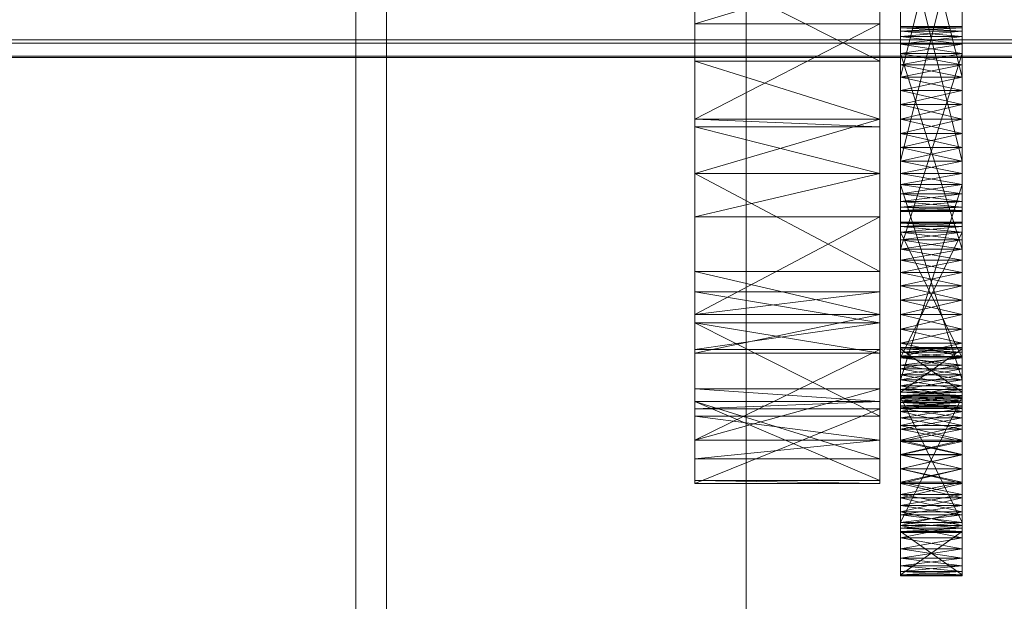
# Model space of a CAD drawing. Header units: millimetres. Extents: x -4738 to 65662, y -68080 to 6847.
# Tile 404 of 656: x 1364 to 1460, y -34171 to -34114. Entities that reach past the tile are written whole.
import ezdxf

# ---------------------------------------------------------------- set-up
doc = ezdxf.new("R2010")
doc.units = ezdxf.units.MM
for name, color, linetype, lineweight in [('COTAS_O', 1, 'Continuous', 0), ('frontal_C03', 7, 'Continuous', 0), ('frontal_secador', 7, 'Continuous', 0)]:
    doc.layers.add(name, color=color, linetype=linetype, lineweight=lineweight)
doc.dimstyles.new('R19_100', dxfattribs={"dimtxt": 250, "dimasz": 150, "dimexe": 150, "dimexo": 80, "dimgap": 100, "dimtad": 1, "dimtih": 1, "dimtoh": 1, "dimdsep": 46, "dimcen": 0.09, "dimadec": 0, "dimazin": 0, "dimtfac": 1, "dimtdec": 4, "dimtofl": 0, "dimtmove": 0, "dimatfit": 3, "dimfxl": 1, "dimtolj": 1, "dimtzin": 0, "dimarcsym": 0})

# ---------------------------------------------------------------- blocks, each defined once
blk = doc.blocks.new('DIM_R31_48')
at = {"layer": 'COTAS_O'}
for p, q in [((-1725, -33700), (-1575, -33655)), ((1725, -33700), (1575, -33655)), ((-1725, -34400), (-1725, -33700)), ((-1725, -33700), (1725, -33700)), ((-1725, -33700), (-1575, -33745)), ((1725, -33700), (1575, -33745)), ((1725, -34400), (1725, -33700))]:
    blk.add_line(p, q, dxfattribs=at)
blk.add_text('3450 O', height=250, dxfattribs=at).set_placement((0, -33600))

msp = doc.modelspace()

# ---------------------------------------------------------------- linework, layer by layer
at = {"layer": 'frontal_C03'}
for p, q in [((1435, -34954.179), (1435, -32259.264)), ((1435, -32263.162), (1435, -34958.077)), ((1435, -35437.51), (1435, -32742.595)), ((1435, -32746.492), (1435, -35441.408)), ((1496, -34116.329), (-1496, -34116.329)), ((1496, -34116.664), (-1496, -34116.664)), ((1496, -34117.93), (-1496, -34117.93)), ((1496, -34118.048), (-1496, -34118.048))]:
    msp.add_line(p, q, dxfattribs=at)
at = {"layer": 'frontal_secador'}
for p, q in [((1400, -36000), (1400, -33000)), ((1397, -35940), (1397, -33075)), ((1400, -36000), (1400, -33075)), ((1400, -34600), (1400, -33075)), ((1400, -35940), (1400, -33075)), ((1400, -34650), (1400, -33075)), ((1400, -36000), (1400, -33250)), ((1430, -34151.527), (1430, -34017.639)), ((1448, -34017.639), (1448, -34151.527)), ((1430, -34085.858), (1430, -34129.361)), ((1430, -34085.858), (1430, -34151.527)), ((1448, -34129.361), (1448, -34085.858)), ((1448, -34151.527), (1448, -34085.858)), ((1450, -34091.516), (1450, -34122.642)), ((1456, -34122.642), (1456, -34091.516)), ((1450, -34121.268), (1450, -34093.712)), ((1450, -34126.831), (1450, -34093.712)), ((1450, -34133.05), (1450, -34093.712)), ((1456, -34093.712), (1456, -34121.268)), ((1456, -34093.712), (1456, -34126.831)), ((1456, -34093.712), (1456, -34133.05)), ((1450, -34094.785), (1450, -34119.964)), ((1450, -34094.785), (1450, -34122.642)), ((1450, -34130.413), (1450, -34094.785)), ((1456, -34119.964), (1456, -34094.785)), ((1456, -34122.642), (1456, -34094.785)), ((1456, -34094.785), (1456, -34130.413)), ((1450, -34121.268), (1450, -34095.99)), ((1450, -34095.99), (1450, -34119.964)), ((1456, -34095.99), (1450, -34119.964)), ((1456, -34119.964), (1450, -34095.99)), ((1456, -34095.99), (1456, -34121.268)), ((1456, -34119.964), (1456, -34095.99)), ((1450, -34130.413), (1450, -34100.075)), ((1456, -34100.075), (1456, -34130.413)), ((1450, -34101.483), (1450, -34129.34)), ((1450, -34101.483), (1450, -34131.331)), ((1450, -34101.483), (1450, -34133.05)), ((1456, -34129.34), (1456, -34101.483)), ((1456, -34131.331), (1456, -34101.483)), ((1456, -34133.05), (1456, -34101.483)), ((1450, -34128.135), (1450, -34102.857)), ((1450, -34130.413), (1450, -34102.857)), ((1456, -34102.857), (1456, -34128.135)), ((1456, -34102.857), (1456, -34130.413)), ((1450, -34104.161), (1450, -34129.34)), ((1450, -34128.135), (1450, -34104.161)), ((1456, -34128.135), (1450, -34104.161)), ((1456, -34104.161), (1450, -34128.135)), ((1456, -34129.34), (1456, -34104.161)), ((1456, -34104.161), (1456, -34128.135)), ((1430, -34109.365), (1430, -34124.806)), ((1430, -34118.435), (1430, -34109.365)), ((1430, -34129.361), (1430, -34109.365)), ((1430, -34109.365), (1430, -34114.777)), ((1430, -34143.89), (1430, -34109.365)), ((1430, -34151.527), (1430, -34109.365)), ((1448, -34109.365), (1430, -34114.777)), ((1448, -34118.435), (1430, -34109.365)), ((1448, -34124.806), (1448, -34109.365)), ((1448, -34109.365), (1448, -34118.435)), ((1448, -34109.365), (1448, -34129.361)), ((1448, -34114.777), (1448, -34109.365)), ((1448, -34109.365), (1448, -34143.89)), ((1448, -34109.365), (1448, -34151.527)), ((1430, -34129.353), (1430, -34114.777)), ((1430, -34114.777), (1430, -34124.05)), ((1430, -34129.361), (1430, -34114.777)), ((1448, -34114.777), (1430, -34114.777)), ((1448, -34114.777), (1430, -34124.05)), ((1448, -34114.777), (1448, -34129.353)), ((1448, -34124.05), (1448, -34114.777)), ((1448, -34114.777), (1448, -34129.361)), ((1450, -34115.16), (1450, -34115.05)), ((1456, -34115.16), (1450, -34115.05)), ((1456, -34115.05), (1450, -34115.05)), ((1456, -34115.05), (1450, -34115.16)), ((1450, -34115.05), (1450, -34115.49)), ((1450, -34115.05), (1450, -34116.768)), ((1450, -34115.05), (1450, -34138.99)), ((1450, -34121.268), (1450, -34115.05)), ((1450, -34115.16), (1450, -34116.031)), ((1450, -34115.49), (1450, -34115.16)), ((1450, -34115.16), (1450, -34117.686)), ((1456, -34115.49), (1450, -34115.16)), ((1456, -34115.16), (1450, -34115.16)), ((1456, -34115.16), (1450, -34115.49)), ((1456, -34115.16), (1456, -34115.05)), ((1456, -34115.49), (1456, -34115.05)), ((1456, -34116.768), (1456, -34115.05)), ((1456, -34138.99), (1456, -34115.05)), ((1456, -34115.05), (1456, -34121.268)), ((1456, -34116.031), (1456, -34115.16)), ((1456, -34115.16), (1456, -34115.49)), ((1456, -34117.686), (1456, -34115.16)), ((1450, -34116.031), (1450, -34115.49)), ((1456, -34116.031), (1450, -34115.49)), ((1456, -34115.49), (1450, -34115.49)), ((1456, -34115.49), (1450, -34116.031)), ((1450, -34115.49), (1450, -34116.768)), ((1450, -34116.031), (1450, -34117.686)), ((1450, -34116.768), (1450, -34116.031)), ((1450, -34137.785), (1450, -34116.031)), ((1450, -34143.075), (1450, -34116.031)), ((1450, -34116.031), (1450, -34128.135)), ((1450, -34151.635), (1450, -34116.031)), ((1456, -34116.768), (1450, -34116.031)), ((1456, -34116.031), (1450, -34116.031)), ((1456, -34116.031), (1450, -34116.768)), ((1456, -34115.49), (1456, -34116.031)), ((1456, -34116.768), (1456, -34115.49)), ((1456, -34117.686), (1456, -34116.031)), ((1456, -34116.031), (1456, -34116.768)), ((1456, -34116.031), (1456, -34137.785)), ((1456, -34116.031), (1456, -34143.075)), ((1456, -34128.135), (1456, -34116.031)), ((1456, -34116.031), (1456, -34151.635)), ((1450, -34117.686), (1450, -34116.768)), ((1456, -34117.686), (1450, -34116.768)), ((1456, -34116.768), (1450, -34116.768)), ((1456, -34116.768), (1450, -34117.686)), ((1450, -34116.768), (1450, -34136.712)), ((1450, -34118.76), (1450, -34116.768)), ((1450, -34116.768), (1450, -34138.99)), ((1450, -34121.268), (1450, -34116.768)), ((1456, -34116.768), (1456, -34117.686)), ((1456, -34136.712), (1456, -34116.768)), ((1456, -34116.768), (1456, -34118.76)), ((1456, -34138.99), (1456, -34116.768)), ((1456, -34116.768), (1456, -34121.268)), ((1450, -34117.686), (1450, -34119.964)), ((1450, -34118.76), (1450, -34117.686)), ((1450, -34137.785), (1450, -34117.686)), ((1450, -34117.686), (1450, -34136.712)), ((1450, -34117.686), (1450, -34122.642)), ((1450, -34117.686), (1450, -34128.135)), ((1456, -34118.76), (1450, -34117.686)), ((1456, -34117.686), (1450, -34117.686)), ((1456, -34117.686), (1450, -34136.712)), ((1456, -34136.712), (1450, -34117.686)), ((1456, -34117.686), (1450, -34118.76)), ((1456, -34119.964), (1456, -34117.686)), ((1456, -34117.686), (1456, -34118.76)), ((1456, -34117.686), (1456, -34137.785)), ((1456, -34136.712), (1456, -34117.686)), ((1456, -34122.642), (1456, -34117.686)), ((1456, -34128.135), (1456, -34117.686)), ((1430, -34118.435), (1430, -34124.806)), ((1430, -34124.05), (1430, -34118.435)), ((1448, -34124.05), (1430, -34118.435)), ((1448, -34118.435), (1430, -34118.435)), ((1448, -34124.806), (1448, -34118.435)), ((1448, -34118.435), (1448, -34124.05)), ((1450, -34119.964), (1450, -34118.76)), ((1456, -34119.964), (1450, -34118.76)), ((1456, -34118.76), (1450, -34118.76)), ((1450, -34121.268), (1450, -34118.76)), ((1456, -34118.76), (1450, -34119.964)), ((1456, -34118.76), (1456, -34119.964)), ((1456, -34118.76), (1456, -34121.268)), ((1450, -34119.964), (1450, -34121.268)), ((1456, -34119.964), (1450, -34119.964)), ((1456, -34119.964), (1450, -34121.268)), ((1450, -34119.964), (1450, -34122.642)), ((1456, -34121.268), (1450, -34119.964)), ((1456, -34121.268), (1456, -34119.964)), ((1456, -34122.642), (1456, -34119.964)), ((1450, -34124.05), (1450, -34121.268)), ((1450, -34121.268), (1450, -34122.642)), ((1450, -34126.831), (1450, -34121.268)), ((1456, -34121.268), (1450, -34121.268)), ((1456, -34121.268), (1450, -34122.642)), ((1456, -34122.642), (1450, -34121.268)), ((1450, -34151.094), (1450, -34121.268)), ((1450, -34121.268), (1450, -34138.99)), ((1456, -34121.268), (1456, -34124.05)), ((1456, -34122.642), (1456, -34121.268)), ((1456, -34121.268), (1456, -34126.831)), ((1456, -34121.268), (1456, -34151.094)), ((1456, -34138.99), (1456, -34121.268)), ((1450, -34122.642), (1450, -34124.05)), ((1456, -34122.642), (1450, -34122.642)), ((1456, -34122.642), (1450, -34124.05)), ((1450, -34122.642), (1450, -34125.457)), ((1450, -34122.642), (1450, -34128.135)), ((1456, -34124.05), (1450, -34122.642)), ((1450, -34122.642), (1450, -34132.069)), ((1450, -34122.642), (1450, -34130.413)), ((1456, -34124.05), (1456, -34122.642)), ((1456, -34125.457), (1456, -34122.642)), ((1456, -34128.135), (1456, -34122.642)), ((1456, -34132.069), (1456, -34122.642)), ((1456, -34130.413), (1456, -34122.642)), ((1430, -34124.05), (1430, -34129.353)), ((1430, -34124.806), (1430, -34124.05)), ((1448, -34124.05), (1430, -34124.05)), ((1448, -34124.05), (1430, -34129.353)), ((1448, -34124.806), (1430, -34124.05)), ((1448, -34129.353), (1448, -34124.05)), ((1448, -34124.05), (1448, -34124.806)), ((1450, -34126.831), (1450, -34124.05)), ((1450, -34124.05), (1450, -34125.457)), ((1456, -34124.05), (1450, -34124.05)), ((1456, -34124.05), (1450, -34125.457)), ((1456, -34125.457), (1450, -34124.05)), ((1456, -34124.05), (1456, -34126.831)), ((1456, -34125.457), (1456, -34124.05)), ((1430, -34129.361), (1430, -34124.806)), ((1448, -34129.361), (1430, -34124.806)), ((1448, -34124.806), (1430, -34124.806)), ((1448, -34124.806), (1448, -34129.361)), ((1450, -34125.457), (1450, -34126.831)), ((1456, -34125.457), (1450, -34125.457)), ((1456, -34125.457), (1450, -34126.831)), ((1450, -34125.457), (1450, -34128.135)), ((1456, -34126.831), (1450, -34125.457)), ((1456, -34126.831), (1456, -34125.457)), ((1456, -34128.135), (1456, -34125.457)), ((1450, -34129.34), (1450, -34126.831)), ((1450, -34126.831), (1450, -34128.135)), ((1450, -34131.331), (1450, -34126.831)), ((1450, -34133.05), (1450, -34126.831)), ((1456, -34126.831), (1450, -34126.831)), ((1456, -34126.831), (1450, -34128.135)), ((1456, -34128.135), (1450, -34126.831)), ((1450, -34151.094), (1450, -34126.831)), ((1456, -34126.831), (1456, -34129.34)), ((1456, -34128.135), (1456, -34126.831)), ((1456, -34126.831), (1456, -34131.331)), ((1456, -34126.831), (1456, -34133.05)), ((1456, -34126.831), (1456, -34151.094)), ((1450, -34129.34), (1450, -34128.135)), ((1456, -34128.135), (1450, -34128.135)), ((1456, -34128.135), (1450, -34129.34)), ((1456, -34129.34), (1450, -34128.135)), ((1450, -34128.135), (1450, -34130.413)), ((1450, -34128.135), (1450, -34150.357)), ((1450, -34128.135), (1450, -34151.635)), ((1450, -34128.135), (1450, -34132.069)), ((1456, -34128.135), (1456, -34129.34)), ((1456, -34130.413), (1456, -34128.135)), ((1456, -34150.357), (1456, -34128.135)), ((1456, -34151.635), (1456, -34128.135)), ((1456, -34132.069), (1456, -34128.135)), ((1448, -34129.353), (1430, -34129.353)), ((1448, -34129.353), (1430, -34129.361)), ((1430, -34129.361), (1430, -34140.859)), ((1430, -34138.895), (1430, -34129.361)), ((1430, -34143.89), (1430, -34129.361)), ((1430, -34129.361), (1430, -34133.572)), ((1430, -34129.361), (1430, -34151.527)), ((1448, -34129.361), (1430, -34129.361)), ((1448, -34129.361), (1430, -34133.572)), ((1448, -34138.895), (1430, -34129.361)), ((1448, -34140.859), (1448, -34129.361)), ((1448, -34129.361), (1448, -34138.895)), ((1448, -34129.361), (1448, -34143.89)), ((1448, -34133.572), (1448, -34129.361)), ((1448, -34151.527), (1448, -34129.361)), ((1450, -34131.331), (1450, -34129.34)), ((1450, -34129.34), (1450, -34130.413)), ((1456, -34129.34), (1450, -34129.34)), ((1456, -34129.34), (1450, -34130.413)), ((1456, -34130.413), (1450, -34129.34)), ((1450, -34149.439), (1450, -34129.34)), ((1450, -34151.094), (1450, -34129.34)), ((1456, -34129.34), (1456, -34131.331)), ((1456, -34130.413), (1456, -34129.34)), ((1456, -34129.34), (1456, -34149.439)), ((1456, -34129.34), (1456, -34151.094)), ((1450, -34130.413), (1450, -34131.331)), ((1456, -34130.413), (1450, -34130.413)), ((1456, -34130.413), (1450, -34131.331)), ((1456, -34131.331), (1450, -34130.413)), ((1450, -34130.413), (1450, -34150.357)), ((1450, -34149.439), (1450, -34130.413)), ((1456, -34149.439), (1450, -34130.413)), ((1456, -34130.413), (1450, -34149.439)), ((1450, -34132.069), (1450, -34130.413)), ((1450, -34132.939), (1450, -34130.413)), ((1456, -34131.331), (1456, -34130.413)), ((1456, -34150.357), (1456, -34130.413)), ((1456, -34130.413), (1456, -34149.439)), ((1456, -34130.413), (1456, -34132.069)), ((1456, -34130.413), (1456, -34132.939)), ((1450, -34132.609), (1450, -34131.331)), ((1450, -34131.331), (1450, -34132.069)), ((1450, -34133.05), (1450, -34131.331)), ((1456, -34131.331), (1450, -34131.331)), ((1456, -34131.331), (1450, -34132.069)), ((1456, -34132.069), (1450, -34131.331)), ((1456, -34131.331), (1456, -34132.609)), ((1456, -34132.069), (1456, -34131.331)), ((1456, -34131.331), (1456, -34133.05)), ((1450, -34132.069), (1450, -34132.609)), ((1456, -34132.069), (1450, -34132.069)), ((1456, -34132.069), (1450, -34132.609)), ((1456, -34132.609), (1450, -34132.069)), ((1450, -34132.939), (1450, -34132.069)), ((1450, -34133.05), (1450, -34132.609)), ((1450, -34132.609), (1450, -34132.939)), ((1456, -34132.609), (1450, -34132.609)), ((1456, -34132.609), (1450, -34132.939)), ((1456, -34132.939), (1450, -34132.609)), ((1456, -34132.609), (1456, -34132.069)), ((1456, -34132.069), (1456, -34132.939)), ((1456, -34132.609), (1456, -34133.05)), ((1456, -34132.939), (1456, -34132.609)), ((1430, -34146.827), (1430, -34133.572)), ((1430, -34133.572), (1430, -34143.075)), ((1430, -34143.89), (1430, -34133.572)), ((1448, -34133.572), (1430, -34133.572)), ((1448, -34133.572), (1430, -34143.075)), ((1448, -34133.572), (1448, -34146.827)), ((1448, -34143.075), (1448, -34133.572)), ((1448, -34133.572), (1448, -34143.89)), ((1450, -34132.939), (1450, -34133.05)), ((1456, -34132.939), (1450, -34132.939)), ((1456, -34132.939), (1450, -34133.05)), ((1456, -34133.05), (1450, -34132.939)), ((1456, -34133.05), (1450, -34133.05)), ((1456, -34133.05), (1456, -34132.939)), ((1450, -34134.186), (1450, -34134.075)), ((1456, -34134.186), (1450, -34134.075)), ((1456, -34134.075), (1450, -34134.075)), ((1456, -34134.075), (1450, -34134.186)), ((1450, -34134.075), (1450, -34134.516)), ((1450, -34134.186), (1450, -34135.056)), ((1450, -34134.516), (1450, -34134.186)), ((1450, -34148.01), (1450, -34134.186)), ((1450, -34134.186), (1450, -34138.99)), ((1450, -34152.51), (1450, -34134.186)), ((1450, -34134.186), (1450, -34149.439)), ((1450, -34162.572), (1450, -34134.186)), ((1456, -34134.516), (1450, -34134.186)), ((1456, -34134.186), (1450, -34134.186)), ((1456, -34134.186), (1450, -34134.516)), ((1450, -34135.056), (1450, -34134.516)), ((1456, -34135.056), (1450, -34134.516)), ((1456, -34134.516), (1450, -34134.516)), ((1456, -34134.516), (1450, -34135.056)), ((1450, -34134.516), (1450, -34147.272)), ((1450, -34135.794), (1450, -34134.516)), ((1450, -34134.516), (1450, -34148.927)), ((1450, -34137.785), (1450, -34134.516)), ((1450, -34143.075), (1450, -34134.516)), ((1456, -34134.186), (1456, -34134.075)), ((1456, -34134.516), (1456, -34134.075)), ((1456, -34135.056), (1456, -34134.186)), ((1456, -34134.186), (1456, -34134.516)), ((1456, -34134.186), (1456, -34148.01)), ((1456, -34138.99), (1456, -34134.186)), ((1456, -34134.186), (1456, -34152.51)), ((1456, -34149.439), (1456, -34134.186)), ((1456, -34134.186), (1456, -34162.572)), ((1456, -34134.516), (1456, -34135.056)), ((1456, -34147.272), (1456, -34134.516)), ((1456, -34134.516), (1456, -34135.794)), ((1456, -34148.927), (1456, -34134.516)), ((1456, -34134.516), (1456, -34137.785)), ((1456, -34134.516), (1456, -34143.075)), ((1450, -34135.056), (1450, -34136.712)), ((1450, -34135.794), (1450, -34135.056)), ((1450, -34148.01), (1450, -34135.056)), ((1450, -34135.056), (1450, -34147.272)), ((1450, -34135.056), (1450, -34138.99)), ((1456, -34135.794), (1450, -34135.056)), ((1456, -34135.056), (1450, -34135.056)), ((1456, -34135.056), (1450, -34147.272)), ((1456, -34147.272), (1450, -34135.056)), ((1456, -34135.056), (1450, -34135.794)), ((1456, -34136.712), (1456, -34135.056)), ((1456, -34135.056), (1456, -34135.794)), ((1456, -34135.056), (1456, -34148.01)), ((1456, -34147.272), (1456, -34135.056)), ((1456, -34138.99), (1456, -34135.056)), ((1450, -34136.712), (1450, -34135.794)), ((1456, -34136.712), (1450, -34135.794)), ((1456, -34135.794), (1450, -34135.794)), ((1450, -34137.785), (1450, -34135.794)), ((1456, -34135.794), (1450, -34136.712)), ((1456, -34135.794), (1456, -34136.712)), ((1456, -34135.794), (1456, -34137.785)), ((1450, -34136.712), (1450, -34137.785)), ((1456, -34136.712), (1450, -34136.712)), ((1456, -34136.712), (1450, -34137.785)), ((1450, -34136.712), (1450, -34138.99)), ((1456, -34137.785), (1450, -34136.712)), ((1456, -34137.785), (1456, -34136.712)), ((1456, -34138.99), (1456, -34136.712)), ((1450, -34140.294), (1450, -34137.785)), ((1450, -34137.785), (1450, -34138.99)), ((1450, -34143.075), (1450, -34137.785)), ((1456, -34137.785), (1450, -34137.785)), ((1456, -34137.785), (1450, -34138.99)), ((1456, -34138.99), (1450, -34137.785)), ((1456, -34137.785), (1456, -34140.294)), ((1456, -34138.99), (1456, -34137.785)), ((1456, -34137.785), (1456, -34143.075)), ((1430, -34138.895), (1430, -34140.859)), ((1430, -34143.075), (1430, -34138.895)), ((1448, -34143.075), (1430, -34138.895)), ((1448, -34138.895), (1430, -34138.895)), ((1448, -34140.859), (1448, -34138.895)), ((1448, -34138.895), (1448, -34143.075)), ((1450, -34138.99), (1450, -34140.294)), ((1456, -34138.99), (1450, -34138.99)), ((1456, -34138.99), (1450, -34140.294)), ((1450, -34138.99), (1450, -34141.668)), ((1450, -34138.99), (1450, -34144.483)), ((1450, -34138.99), (1450, -34149.439)), ((1456, -34140.294), (1450, -34138.99)), ((1450, -34138.99), (1450, -34151.094)), ((1456, -34140.294), (1456, -34138.99)), ((1456, -34141.668), (1456, -34138.99)), ((1456, -34144.483), (1456, -34138.99)), ((1456, -34149.439), (1456, -34138.99)), ((1456, -34151.094), (1456, -34138.99)), ((1450, -34143.075), (1450, -34140.294)), ((1450, -34140.294), (1450, -34141.668)), ((1456, -34140.294), (1450, -34140.294)), ((1456, -34140.294), (1450, -34141.668)), ((1456, -34141.668), (1450, -34140.294)), ((1456, -34140.294), (1456, -34143.075)), ((1456, -34141.668), (1456, -34140.294)), ((1430, -34140.859), (1430, -34143.075)), ((1430, -34143.89), (1430, -34140.859)), ((1448, -34143.89), (1430, -34140.859)), ((1448, -34140.859), (1430, -34140.859)), ((1448, -34140.859), (1430, -34143.075)), ((1448, -34143.075), (1448, -34140.859)), ((1448, -34140.859), (1448, -34143.89)), ((1450, -34141.668), (1450, -34143.075)), ((1456, -34141.668), (1450, -34141.668)), ((1456, -34141.668), (1450, -34143.075)), ((1450, -34141.668), (1450, -34144.483)), ((1456, -34143.075), (1450, -34141.668)), ((1456, -34143.075), (1456, -34141.668)), ((1456, -34144.483), (1456, -34141.668)), ((1430, -34143.075), (1430, -34146.827)), ((1448, -34143.075), (1430, -34143.075)), ((1448, -34143.075), (1430, -34146.827)), ((1448, -34146.827), (1448, -34143.075)), ((1450, -34145.857), (1450, -34143.075)), ((1450, -34143.075), (1450, -34144.483)), ((1450, -34148.365), (1450, -34143.075)), ((1450, -34151.635), (1450, -34143.075)), ((1456, -34143.075), (1450, -34143.075)), ((1456, -34143.075), (1450, -34144.483)), ((1456, -34144.483), (1450, -34143.075)), ((1450, -34164.18), (1450, -34143.075)), ((1450, -34143.075), (1450, -34148.927)), ((1456, -34143.075), (1456, -34145.857)), ((1456, -34144.483), (1456, -34143.075)), ((1456, -34143.075), (1456, -34148.365)), ((1456, -34143.075), (1456, -34151.635)), ((1456, -34143.075), (1456, -34164.18)), ((1456, -34148.927), (1456, -34143.075)), ((1430, -34146.827), (1430, -34143.89)), ((1430, -34143.89), (1430, -34150.317)), ((1430, -34152.954), (1430, -34143.89)), ((1430, -34151.527), (1430, -34143.89)), ((1430, -34143.89), (1430, -34146.486)), ((1448, -34146.827), (1430, -34143.89)), ((1448, -34143.89), (1430, -34143.89)), ((1448, -34143.89), (1430, -34146.486)), ((1448, -34152.954), (1430, -34143.89)), ((1448, -34143.89), (1448, -34146.827)), ((1448, -34150.317), (1448, -34143.89)), ((1448, -34143.89), (1448, -34152.954)), ((1448, -34143.89), (1448, -34151.527)), ((1448, -34146.486), (1448, -34143.89)), ((1450, -34144.483), (1450, -34145.857)), ((1456, -34144.483), (1450, -34144.483)), ((1456, -34144.483), (1450, -34145.857)), ((1450, -34144.483), (1450, -34147.161)), ((1450, -34144.483), (1450, -34149.439)), ((1456, -34145.857), (1450, -34144.483)), ((1456, -34145.857), (1456, -34144.483)), ((1456, -34147.161), (1456, -34144.483)), ((1456, -34149.439), (1456, -34144.483)), ((1450, -34148.365), (1450, -34145.857)), ((1450, -34145.857), (1450, -34147.161)), ((1456, -34145.857), (1450, -34145.857)), ((1456, -34145.857), (1450, -34147.161)), ((1456, -34147.161), (1450, -34145.857)), ((1456, -34145.857), (1456, -34148.365)), ((1456, -34147.161), (1456, -34145.857)), ((1430, -34157.124), (1430, -34146.486)), ((1430, -34146.486), (1430, -34155.291)), ((1430, -34151.527), (1430, -34146.486)), ((1448, -34146.486), (1430, -34146.486)), ((1448, -34146.486), (1430, -34155.291)), ((1448, -34146.827), (1430, -34146.827)), ((1448, -34146.486), (1448, -34157.124)), ((1448, -34155.291), (1448, -34146.486)), ((1448, -34146.486), (1448, -34151.527)), ((1450, -34146.402), (1450, -34146.291)), ((1456, -34146.402), (1450, -34146.291)), ((1456, -34146.291), (1450, -34146.291)), ((1456, -34146.291), (1450, -34146.402)), ((1450, -34146.291), (1450, -34150.611)), ((1450, -34146.731), (1450, -34146.291)), ((1450, -34146.291), (1450, -34151.481)), ((1450, -34148.01), (1450, -34146.291)), ((1450, -34146.402), (1450, -34147.272)), ((1450, -34146.731), (1450, -34146.402)), ((1450, -34150.941), (1450, -34146.402)), ((1450, -34146.402), (1450, -34150.611)), ((1450, -34146.402), (1450, -34148.927)), ((1450, -34146.402), (1450, -34153.883)), ((1450, -34154.21), (1450, -34146.402)), ((1450, -34146.402), (1450, -34163.31)), ((1450, -34164.79), (1450, -34146.402)), ((1456, -34146.731), (1450, -34146.402)), ((1456, -34146.402), (1450, -34146.402)), ((1456, -34146.402), (1450, -34150.611)), ((1456, -34150.611), (1450, -34146.402)), ((1456, -34146.402), (1450, -34146.731)), ((1450, -34147.272), (1450, -34146.731)), ((1456, -34147.272), (1450, -34146.731)), ((1456, -34146.731), (1450, -34146.731)), ((1450, -34148.01), (1450, -34146.731)), ((1456, -34146.731), (1450, -34147.272)), ((1456, -34146.402), (1456, -34146.291)), ((1456, -34150.611), (1456, -34146.291)), ((1456, -34146.291), (1456, -34146.731)), ((1456, -34151.481), (1456, -34146.291)), ((1456, -34146.291), (1456, -34148.01)), ((1456, -34147.272), (1456, -34146.402)), ((1456, -34146.402), (1456, -34146.731)), ((1456, -34146.402), (1456, -34150.941)), ((1456, -34150.611), (1456, -34146.402)), ((1456, -34148.927), (1456, -34146.402)), ((1456, -34153.883), (1456, -34146.402)), ((1456, -34146.402), (1456, -34154.21)), ((1456, -34163.31), (1456, -34146.402)), ((1456, -34146.402), (1456, -34164.79)), ((1456, -34146.731), (1456, -34147.272)), ((1456, -34146.731), (1456, -34148.01)), ((1450, -34147.161), (1450, -34148.365)), ((1456, -34147.161), (1450, -34147.161)), ((1456, -34147.161), (1450, -34148.365)), ((1450, -34147.161), (1450, -34149.439)), ((1456, -34148.365), (1450, -34147.161)), ((1450, -34147.272), (1450, -34148.01)), ((1456, -34147.272), (1450, -34147.272)), ((1456, -34147.272), (1450, -34148.01)), ((1450, -34147.272), (1450, -34148.927)), ((1456, -34148.01), (1450, -34147.272)), ((1450, -34150.001), (1450, -34148.01)), ((1450, -34148.01), (1450, -34148.927)), ((1450, -34152.51), (1450, -34148.01)), ((1456, -34148.01), (1450, -34148.01)), ((1456, -34148.01), (1450, -34148.927)), ((1456, -34148.927), (1450, -34148.01)), ((1450, -34148.01), (1450, -34151.481)), ((1450, -34158.072), (1450, -34148.01)), ((1456, -34148.365), (1456, -34147.161)), ((1456, -34149.439), (1456, -34147.161)), ((1456, -34148.01), (1456, -34147.272)), ((1456, -34148.927), (1456, -34147.272)), ((1456, -34148.01), (1456, -34150.001)), ((1456, -34148.927), (1456, -34148.01)), ((1456, -34148.01), (1456, -34152.51)), ((1456, -34151.481), (1456, -34148.01)), ((1456, -34148.01), (1456, -34158.072)), ((1450, -34150.357), (1450, -34148.365)), ((1450, -34148.365), (1450, -34149.439)), ((1450, -34151.635), (1450, -34148.365)), ((1456, -34148.365), (1450, -34148.365)), ((1456, -34148.365), (1450, -34149.439)), ((1456, -34149.439), (1450, -34148.365)), ((1450, -34164.18), (1450, -34148.365)), ((1450, -34148.927), (1450, -34150.001)), ((1456, -34148.927), (1450, -34148.927)), ((1456, -34148.927), (1450, -34150.001)), ((1450, -34148.927), (1450, -34151.205)), ((1450, -34148.927), (1450, -34153.883)), ((1456, -34150.001), (1450, -34148.927)), ((1450, -34148.927), (1450, -34159.377)), ((1450, -34148.927), (1450, -34164.18)), ((1456, -34148.365), (1456, -34150.357)), ((1456, -34149.439), (1456, -34148.365)), ((1456, -34148.365), (1456, -34151.635)), ((1456, -34148.365), (1456, -34164.18)), ((1456, -34150.001), (1456, -34148.927)), ((1456, -34151.205), (1456, -34148.927)), ((1456, -34153.883), (1456, -34148.927)), ((1456, -34159.377), (1456, -34148.927)), ((1456, -34164.18), (1456, -34148.927)), ((1450, -34150.357), (1450, -34149.439)), ((1456, -34149.439), (1450, -34149.439)), ((1456, -34149.439), (1450, -34150.357)), ((1456, -34150.357), (1450, -34149.439)), ((1450, -34149.439), (1450, -34151.094)), ((1450, -34149.439), (1450, -34163.85)), ((1450, -34149.439), (1450, -34164.291)), ((1450, -34149.439), (1450, -34162.572)), ((1450, -34149.439), (1450, -34151.965)), ((1456, -34149.439), (1456, -34150.357)), ((1456, -34151.094), (1456, -34149.439)), ((1456, -34163.85), (1456, -34149.439)), ((1456, -34164.291), (1456, -34149.439)), ((1456, -34162.572), (1456, -34149.439)), ((1456, -34151.965), (1456, -34149.439)), ((1430, -34152.954), (1430, -34150.317)), ((1430, -34150.317), (1430, -34155.291)), ((1430, -34151.527), (1430, -34150.317)), ((1448, -34151.527), (1430, -34150.317)), ((1448, -34150.317), (1430, -34150.317)), ((1448, -34150.317), (1430, -34155.291)), ((1448, -34150.317), (1448, -34152.954)), ((1448, -34155.291), (1448, -34150.317)), ((1448, -34150.317), (1448, -34151.527)), ((1450, -34152.51), (1450, -34150.001)), ((1450, -34150.001), (1450, -34151.205)), ((1456, -34150.001), (1450, -34150.001)), ((1456, -34150.001), (1450, -34151.205)), ((1456, -34151.205), (1450, -34150.001)), ((1450, -34151.635), (1450, -34150.357)), ((1450, -34150.357), (1450, -34151.094)), ((1456, -34150.357), (1450, -34150.357)), ((1456, -34150.357), (1450, -34151.094)), ((1456, -34151.094), (1450, -34150.357)), ((1450, -34163.31), (1450, -34150.357)), ((1450, -34164.18), (1450, -34150.357)), ((1450, -34150.611), (1450, -34150.941)), ((1456, -34150.611), (1450, -34150.611)), ((1456, -34150.611), (1450, -34150.941)), ((1450, -34150.611), (1450, -34151.481)), ((1456, -34150.941), (1450, -34150.611)), ((1456, -34150.001), (1456, -34152.51)), ((1456, -34151.205), (1456, -34150.001)), ((1456, -34150.357), (1456, -34151.635)), ((1456, -34151.094), (1456, -34150.357)), ((1456, -34150.357), (1456, -34163.31)), ((1456, -34150.357), (1456, -34164.18)), ((1456, -34150.941), (1456, -34150.611)), ((1456, -34151.481), (1456, -34150.611)), ((1430, -34157.124), (1430, -34151.527)), ((1430, -34151.527), (1430, -34152.256)), ((1430, -34159.235), (1430, -34151.527)), ((1448, -34157.124), (1430, -34151.527)), ((1448, -34151.527), (1430, -34151.527)), ((1448, -34151.527), (1430, -34152.256)), ((1448, -34159.235), (1430, -34151.527)), ((1448, -34151.527), (1448, -34157.124)), ((1448, -34152.256), (1448, -34151.527)), ((1448, -34151.527), (1448, -34159.235)), ((1450, -34152.219), (1450, -34150.941)), ((1450, -34150.941), (1450, -34151.481)), ((1450, -34154.21), (1450, -34150.941)), ((1456, -34150.941), (1450, -34150.941)), ((1456, -34150.941), (1450, -34151.481)), ((1456, -34151.481), (1450, -34150.941)), ((1450, -34151.094), (1450, -34151.635)), ((1456, -34151.094), (1450, -34151.094)), ((1456, -34151.094), (1450, -34151.635)), ((1456, -34151.635), (1450, -34151.094)), ((1450, -34151.094), (1450, -34163.85)), ((1450, -34163.31), (1450, -34151.094)), ((1456, -34163.31), (1450, -34151.094)), ((1456, -34151.094), (1450, -34163.31)), ((1450, -34151.965), (1450, -34151.094)), ((1450, -34151.205), (1450, -34152.51)), ((1456, -34151.205), (1450, -34151.205)), ((1456, -34151.205), (1450, -34152.51)), ((1450, -34151.205), (1450, -34153.883)), ((1456, -34152.51), (1450, -34151.205)), ((1450, -34151.481), (1450, -34152.219)), ((1456, -34151.481), (1450, -34151.481)), ((1456, -34151.481), (1450, -34152.219)), ((1450, -34151.481), (1450, -34153.136)), ((1450, -34151.481), (1450, -34155.414)), ((1450, -34151.481), (1450, -34160.908)), ((1450, -34151.481), (1450, -34168.389)), ((1450, -34158.072), (1450, -34151.481)), ((1456, -34152.219), (1450, -34151.481)), ((1450, -34152.075), (1450, -34151.635)), ((1450, -34151.635), (1450, -34151.965)), ((1456, -34151.635), (1450, -34151.635)), ((1456, -34151.635), (1450, -34151.965)), ((1456, -34151.965), (1450, -34151.635)), ((1456, -34150.941), (1456, -34152.219)), ((1456, -34151.481), (1456, -34150.941)), ((1456, -34150.941), (1456, -34154.21)), ((1456, -34151.635), (1456, -34151.094)), ((1456, -34163.85), (1456, -34151.094)), ((1456, -34151.094), (1456, -34163.31)), ((1456, -34151.094), (1456, -34151.965)), ((1456, -34152.51), (1456, -34151.205)), ((1456, -34153.883), (1456, -34151.205)), ((1456, -34152.219), (1456, -34151.481)), ((1456, -34153.136), (1456, -34151.481)), ((1456, -34155.414), (1456, -34151.481)), ((1456, -34160.908), (1456, -34151.481)), ((1456, -34168.389), (1456, -34151.481)), ((1456, -34151.481), (1456, -34158.072)), ((1456, -34151.635), (1456, -34152.075)), ((1456, -34151.965), (1456, -34151.635)), ((1430, -34159.235), (1430, -34152.256)), ((1430, -34152.256), (1430, -34159.5)), ((1448, -34152.256), (1430, -34152.256)), ((1448, -34152.256), (1430, -34159.5)), ((1448, -34152.256), (1448, -34159.235)), ((1448, -34159.5), (1448, -34152.256)), ((1450, -34151.965), (1450, -34152.075)), ((1456, -34151.965), (1450, -34151.965)), ((1456, -34151.965), (1450, -34152.075)), ((1456, -34152.075), (1450, -34151.965)), ((1456, -34152.075), (1450, -34152.075)), ((1450, -34154.21), (1450, -34152.219)), ((1450, -34152.219), (1450, -34153.136)), ((1456, -34152.219), (1450, -34152.219)), ((1456, -34152.219), (1450, -34153.136)), ((1456, -34153.136), (1450, -34152.219)), ((1450, -34155.291), (1450, -34152.51)), ((1450, -34152.51), (1450, -34153.883)), ((1450, -34158.072), (1450, -34152.51)), ((1450, -34162.572), (1450, -34152.51)), ((1456, -34152.51), (1450, -34152.51)), ((1456, -34152.51), (1450, -34153.883)), ((1456, -34153.883), (1450, -34152.51)), ((1456, -34152.075), (1456, -34151.965)), ((1456, -34152.219), (1456, -34154.21)), ((1456, -34153.136), (1456, -34152.219)), ((1456, -34152.51), (1456, -34155.291)), ((1456, -34153.883), (1456, -34152.51)), ((1456, -34152.51), (1456, -34158.072)), ((1456, -34152.51), (1456, -34162.572)), ((1430, -34155.291), (1430, -34152.954)), ((1448, -34155.291), (1430, -34152.954)), ((1448, -34152.954), (1430, -34152.954)), ((1448, -34152.954), (1448, -34155.291)), ((1450, -34153.136), (1450, -34154.21)), ((1456, -34153.136), (1450, -34153.136)), ((1456, -34153.136), (1450, -34154.21)), ((1450, -34153.136), (1450, -34155.414)), ((1456, -34154.21), (1450, -34153.136)), ((1456, -34154.21), (1456, -34153.136)), ((1456, -34155.414), (1456, -34153.136)), ((1450, -34153.883), (1450, -34155.291)), ((1456, -34153.883), (1450, -34153.883)), ((1456, -34153.883), (1450, -34155.291)), ((1450, -34153.883), (1450, -34156.699)), ((1450, -34153.883), (1450, -34159.377)), ((1450, -34153.883), (1450, -34163.31)), ((1456, -34155.291), (1450, -34153.883)), ((1450, -34156.719), (1450, -34154.21)), ((1450, -34154.21), (1450, -34155.414)), ((1450, -34159.5), (1450, -34154.21)), ((1450, -34164.79), (1450, -34154.21)), ((1456, -34154.21), (1450, -34154.21)), ((1456, -34154.21), (1450, -34155.414)), ((1456, -34155.414), (1450, -34154.21)), ((1456, -34155.291), (1456, -34153.883)), ((1456, -34156.699), (1456, -34153.883)), ((1456, -34159.377), (1456, -34153.883)), ((1456, -34163.31), (1456, -34153.883)), ((1456, -34154.21), (1456, -34156.719)), ((1456, -34155.414), (1456, -34154.21)), ((1456, -34154.21), (1456, -34159.5)), ((1456, -34154.21), (1456, -34164.79)), ((1430, -34155.291), (1430, -34157.124)), ((1448, -34155.291), (1430, -34155.291)), ((1448, -34155.291), (1430, -34157.124)), ((1448, -34157.124), (1448, -34155.291)), ((1450, -34158.072), (1450, -34155.291)), ((1450, -34155.291), (1450, -34156.699)), ((1456, -34155.291), (1450, -34155.291)), ((1456, -34155.291), (1450, -34156.699)), ((1456, -34156.699), (1450, -34155.291)), ((1450, -34155.414), (1450, -34156.719)), ((1456, -34155.414), (1450, -34155.414)), ((1456, -34155.414), (1450, -34156.719)), ((1450, -34155.414), (1450, -34158.092)), ((1450, -34155.414), (1450, -34160.908)), ((1456, -34156.719), (1450, -34155.414)), ((1456, -34155.291), (1456, -34158.072)), ((1456, -34156.699), (1456, -34155.291)), ((1456, -34156.719), (1456, -34155.414)), ((1456, -34158.092), (1456, -34155.414)), ((1456, -34160.908), (1456, -34155.414)), ((1448, -34157.124), (1430, -34157.124)), ((1450, -34156.699), (1450, -34158.072)), ((1456, -34156.699), (1450, -34156.699)), ((1456, -34156.699), (1450, -34158.072)), ((1450, -34156.699), (1450, -34159.377)), ((1456, -34158.072), (1450, -34156.699)), ((1450, -34159.5), (1450, -34156.719)), ((1450, -34156.719), (1450, -34158.092)), ((1456, -34156.719), (1450, -34156.719)), ((1456, -34156.719), (1450, -34158.092)), ((1456, -34158.092), (1450, -34156.719)), ((1456, -34158.072), (1456, -34156.699)), ((1456, -34159.377), (1456, -34156.699)), ((1456, -34156.719), (1456, -34159.5)), ((1456, -34158.092), (1456, -34156.719)), ((1450, -34160.581), (1450, -34158.072)), ((1450, -34158.072), (1450, -34159.377)), ((1450, -34162.572), (1450, -34158.072)), ((1456, -34158.072), (1450, -34158.072)), ((1456, -34158.072), (1450, -34159.377)), ((1456, -34159.377), (1450, -34158.072)), ((1450, -34168.389), (1450, -34158.072)), ((1450, -34158.092), (1450, -34159.5)), ((1456, -34158.092), (1450, -34158.092)), ((1456, -34158.092), (1450, -34159.5)), ((1450, -34158.092), (1450, -34160.908)), ((1456, -34159.5), (1450, -34158.092)), ((1456, -34158.072), (1456, -34160.581)), ((1456, -34159.377), (1456, -34158.072)), ((1456, -34158.072), (1456, -34162.572)), ((1456, -34158.072), (1456, -34168.389)), ((1456, -34159.5), (1456, -34158.092)), ((1456, -34160.908), (1456, -34158.092)), ((1430, -34159.5), (1430, -34159.235)), ((1448, -34159.5), (1430, -34159.235)), ((1448, -34159.235), (1430, -34159.235)), ((1448, -34159.5), (1430, -34159.5)), ((1448, -34159.235), (1448, -34159.5)), ((1450, -34159.377), (1450, -34160.581)), ((1456, -34159.377), (1450, -34159.377)), ((1456, -34159.377), (1450, -34160.581)), ((1450, -34159.377), (1450, -34161.655)), ((1450, -34159.377), (1450, -34163.31)), ((1456, -34160.581), (1450, -34159.377)), ((1450, -34159.377), (1450, -34164.18)), ((1450, -34162.281), (1450, -34159.5)), ((1450, -34159.5), (1450, -34160.908)), ((1450, -34164.79), (1450, -34159.5)), ((1456, -34159.5), (1450, -34159.5)), ((1456, -34159.5), (1450, -34160.908)), ((1456, -34160.908), (1450, -34159.5)), ((1456, -34160.581), (1456, -34159.377)), ((1456, -34161.655), (1456, -34159.377)), ((1456, -34163.31), (1456, -34159.377)), ((1456, -34164.18), (1456, -34159.377)), ((1456, -34159.5), (1456, -34162.281)), ((1456, -34160.908), (1456, -34159.5)), ((1456, -34159.5), (1456, -34164.79)), ((1450, -34162.572), (1450, -34160.581)), ((1450, -34160.581), (1450, -34161.655)), ((1456, -34160.581), (1450, -34160.581)), ((1456, -34160.581), (1450, -34161.655)), ((1456, -34161.655), (1450, -34160.581)), ((1450, -34160.908), (1450, -34162.281)), ((1456, -34160.908), (1450, -34160.908)), ((1456, -34160.908), (1450, -34162.281)), ((1450, -34160.908), (1450, -34163.586)), ((1450, -34160.908), (1450, -34165.864)), ((1450, -34160.908), (1450, -34168.389)), ((1456, -34162.281), (1450, -34160.908)), ((1456, -34160.581), (1456, -34162.572)), ((1456, -34161.655), (1456, -34160.581)), ((1456, -34162.281), (1456, -34160.908)), ((1456, -34163.586), (1456, -34160.908)), ((1456, -34165.864), (1456, -34160.908)), ((1456, -34168.389), (1456, -34160.908)), ((1450, -34161.655), (1450, -34162.572)), ((1456, -34161.655), (1450, -34161.655)), ((1456, -34161.655), (1450, -34162.572)), ((1450, -34161.655), (1450, -34163.31)), ((1456, -34162.572), (1450, -34161.655)), ((1450, -34164.79), (1450, -34162.281)), ((1450, -34162.281), (1450, -34163.586)), ((1456, -34162.281), (1450, -34162.281)), ((1456, -34162.281), (1450, -34163.586)), ((1456, -34163.586), (1450, -34162.281)), ((1456, -34162.572), (1456, -34161.655)), ((1456, -34163.31), (1456, -34161.655)), ((1456, -34162.281), (1456, -34164.79)), ((1456, -34163.586), (1456, -34162.281)), ((1450, -34163.85), (1450, -34162.572)), ((1450, -34162.572), (1450, -34163.31)), ((1450, -34164.291), (1450, -34162.572)), ((1456, -34162.572), (1450, -34162.572)), ((1456, -34162.572), (1450, -34163.31)), ((1456, -34163.31), (1450, -34162.572)), ((1450, -34168.389), (1450, -34162.572)), ((1450, -34163.85), (1450, -34163.31)), ((1456, -34163.31), (1450, -34163.31)), ((1456, -34163.31), (1450, -34163.85)), ((1456, -34163.85), (1450, -34163.31)), ((1450, -34163.31), (1450, -34164.18)), ((1450, -34163.31), (1450, -34168.5)), ((1450, -34163.31), (1450, -34168.059)), ((1450, -34163.31), (1450, -34164.79)), ((1456, -34162.572), (1456, -34163.85)), ((1456, -34163.31), (1456, -34162.572)), ((1456, -34162.572), (1456, -34164.291)), ((1456, -34162.572), (1456, -34168.389)), ((1456, -34163.31), (1456, -34163.85)), ((1456, -34164.18), (1456, -34163.31)), ((1456, -34168.5), (1456, -34163.31)), ((1456, -34168.059), (1456, -34163.31)), ((1456, -34164.79), (1456, -34163.31)), ((1450, -34163.586), (1450, -34164.79)), ((1456, -34163.586), (1450, -34163.586)), ((1456, -34163.586), (1450, -34164.79)), ((1450, -34163.586), (1450, -34165.864)), ((1456, -34164.79), (1450, -34163.586)), ((1450, -34164.291), (1450, -34163.85)), ((1450, -34163.85), (1450, -34164.18)), ((1456, -34163.85), (1450, -34163.85)), ((1456, -34163.85), (1450, -34164.18)), ((1456, -34164.18), (1450, -34163.85)), ((1450, -34168.389), (1450, -34163.85)), ((1450, -34164.18), (1450, -34164.291)), ((1456, -34164.18), (1450, -34164.18)), ((1456, -34164.18), (1450, -34164.291)), ((1456, -34164.291), (1450, -34164.18)), ((1450, -34164.18), (1450, -34168.5)), ((1450, -34168.389), (1450, -34164.18)), ((1456, -34168.389), (1450, -34164.18)), ((1456, -34164.18), (1450, -34168.389)), ((1456, -34164.291), (1450, -34164.291)), ((1456, -34164.79), (1456, -34163.586)), ((1456, -34165.864), (1456, -34163.586)), ((1456, -34163.85), (1456, -34164.291)), ((1456, -34164.18), (1456, -34163.85)), ((1456, -34163.85), (1456, -34168.389)), ((1456, -34164.291), (1456, -34164.18)), ((1456, -34168.5), (1456, -34164.18)), ((1456, -34164.18), (1456, -34168.389)), ((1450, -34166.781), (1450, -34164.79)), ((1450, -34164.79), (1450, -34165.864)), ((1450, -34168.059), (1450, -34164.79)), ((1456, -34164.79), (1450, -34164.79)), ((1456, -34164.79), (1450, -34165.864)), ((1456, -34165.864), (1450, -34164.79)), ((1456, -34164.79), (1456, -34166.781)), ((1456, -34165.864), (1456, -34164.79)), ((1456, -34164.79), (1456, -34168.059)), ((1450, -34165.864), (1450, -34166.781)), ((1456, -34165.864), (1450, -34165.864)), ((1456, -34165.864), (1450, -34166.781)), ((1450, -34165.864), (1450, -34167.519)), ((1450, -34165.864), (1450, -34168.389)), ((1456, -34166.781), (1450, -34165.864)), ((1456, -34166.781), (1456, -34165.864)), ((1456, -34167.519), (1456, -34165.864)), ((1456, -34168.389), (1456, -34165.864)), ((1450, -34168.059), (1450, -34166.781)), ((1450, -34166.781), (1450, -34167.519)), ((1456, -34166.781), (1450, -34166.781)), ((1456, -34166.781), (1450, -34167.519)), ((1456, -34167.519), (1450, -34166.781)), ((1456, -34166.781), (1456, -34168.059)), ((1456, -34167.519), (1456, -34166.781)), ((1450, -34167.519), (1450, -34168.059)), ((1456, -34167.519), (1450, -34167.519)), ((1456, -34167.519), (1450, -34168.059)), ((1450, -34167.519), (1450, -34168.389)), ((1456, -34168.059), (1450, -34167.519)), ((1450, -34168.5), (1450, -34168.059)), ((1450, -34168.059), (1450, -34168.389)), ((1456, -34168.059), (1450, -34168.059)), ((1456, -34168.059), (1450, -34168.389)), ((1456, -34168.389), (1450, -34168.059)), ((1456, -34168.059), (1456, -34167.519)), ((1456, -34168.389), (1456, -34167.519)), ((1456, -34168.059), (1456, -34168.5)), ((1456, -34168.389), (1456, -34168.059)), ((1450, -34168.5), (1450, -34168.389)), ((1456, -34168.389), (1450, -34168.389)), ((1456, -34168.389), (1450, -34168.5)), ((1456, -34168.5), (1450, -34168.389)), ((1456, -34168.5), (1450, -34168.5)), ((1456, -34168.389), (1456, -34168.5))]:
    msp.add_line(p, q, dxfattribs=at)

# ---------------------------------------------------------------- dimensions: what is measured, and where the dimension line sits
at = {"layer": 'COTAS_O'}
dim = msp.add_aligned_dim(p1=(-1725, -34400), p2=(1725, -34400), distance=700, text='<> O', dimstyle='R19_100', dxfattribs=at)
dim.commit()
dim.dimension.update_dxf_attribs({"geometry": 'DIM_R31_48', "text_midpoint": (0, -33700)})

doc.saveas('drawing.dxf')
